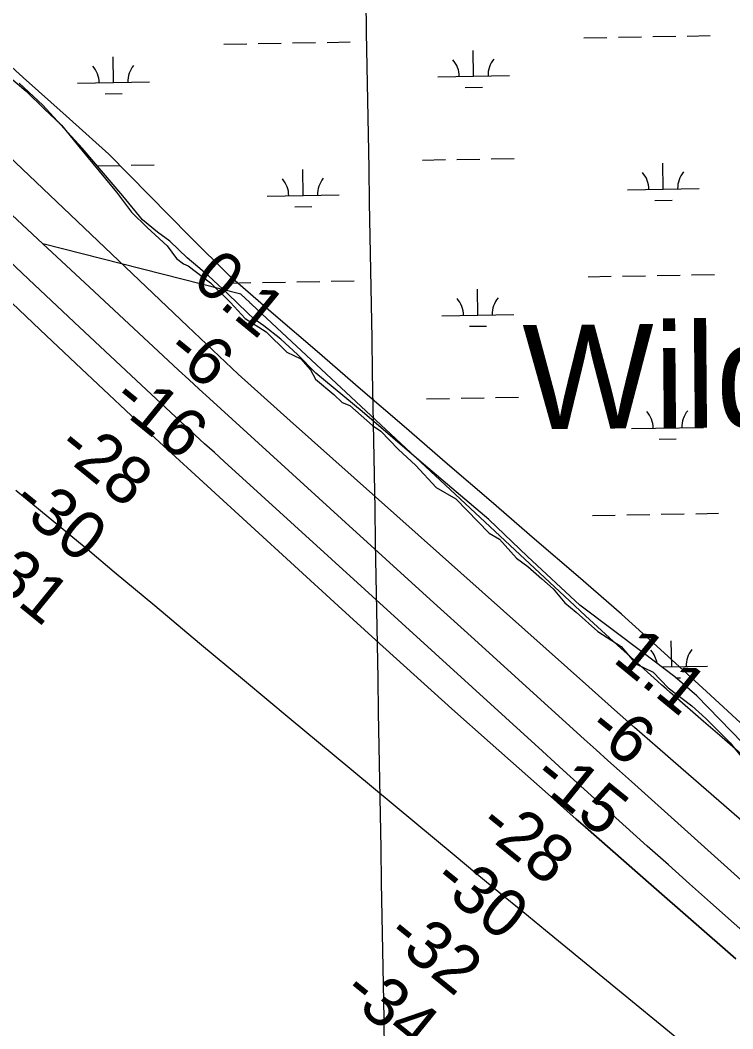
# Model space of a CAD drawing. Extents: x 3903937 to 3942190, y 260677 to 286651.
# Drawn here: x 3923407 to 3924400, y 279819 to 281224 of the extents above; entities that cross this region are included whole.
import ezdxf

# ---------------------------------------------------------------- set-up
doc = ezdxf.new("R2010")
doc.units = 0
for name, color, linetype in [('V-GRID-MAJR', 7, 'Continuous'), ('V-RIVR-EDGE', 7, 'Continuous'), ('V-RIVR-RANG', 7, 'Continuous'), ('V-RRAP-FSHR', 7, 'Continuous'), ('V-TOPO-DPTH', 7, 'Continuous'), ('V-TOPO-GNAM-IDEN', 7, 'Continuous'), ('V-TOPO-MINR', 7, 'Continuous'), ('V-TOPO-WATR', 7, 'Continuous'), ('V-WETL-SWMP', 7, 'Continuous')]:
    doc.layers.add(name, color=color, linetype=linetype)

msp = doc.modelspace()

# ---------------------------------------------------------------- linework, layer by layer
at = {"layer": 'V-GRID-MAJR'}
msp.add_spline([(3924152.694, 266296.911), (3924046.094, 272353.359), (3923939.434, 278413.279), (3923832.773, 284473.19), (3923832.7120000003, 284476.667)], degree=3, dxfattribs=at)
at = {"layer": 'V-RIVR-EDGE'}
msp.add_lwpolyline([(3923394.2066878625, 281143.3332561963), (3923416.043217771, 281124.893519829), (3923440.7912850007, 281100.1454525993), (3923465.0540960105, 281077.8236664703), (3923493.198956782, 281042.8852186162), (3923541.724578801, 280984.1692159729), (3923562.59059627, 280956.50961142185), (3923584.427126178, 280935.1583377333), (3923612.0867307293, 280909.43975806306), (3923625.188648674, 280891.97053413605), (3923634.893773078, 280884.6916908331), (3923641.687360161, 280881.780153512), (3923672.7437582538, 280858.00259872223), (3923700.4033628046, 280830.82825039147), (3923720.7841240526, 280808.5064642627), (3923750.3847534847, 280789.5814716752), (3923779.014870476, 280761.436610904), (3923798.4251192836, 280752.2167427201), (3923812.012293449, 280736.688543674), (3923818.805880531, 280724.07188194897), (3923844.524460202, 280702.7206082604), (3923856.1706094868, 280691.55971519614), (3923866.846246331, 280687.1924092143), (3923898.3879006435, 280659.5328046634), (3923910.034049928, 280651.28344891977), (3923934.296860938, 280626.53538169), (3923958.5596719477, 280603.72833934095), (3923987.189788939, 280573.15719746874), (3924014.36413727, 280557.1437422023), (3924060.9487344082, 280509.58863262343), (3924075.5064210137, 280500.8540206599), (3924098.7987195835, 280474.6501847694), (3924114.8121748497, 280463.0040354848), (3924134.2224236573, 280446.0200677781), (3924150.235878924, 280431.94763739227), (3924166.2493341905, 280412.53738858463), (3924182.2627894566, 280399.43547063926), (3924212.348675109, 280372.2611223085), (3924244.860841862, 280351.3951048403), (3924265.2416031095, 280327.6175500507), (3924289.5044141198, 280315.97140076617), (3924310.3704315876, 280294.13487085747), (3924343.3678545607, 280268.9015474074), (3924362.778103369, 280251.43232348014), (3924396.7460387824, 280217.46438806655), (3924415.6710313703, 280193.6868332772)], dxfattribs=at)
at = {"layer": 'V-RRAP-FSHR'}
msp.add_lwpolyline([(3924422.491769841, 280234.73228839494), (3924363.505273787, 280288.77491244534), (3924304.518777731, 280342.8175364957), (3924245.350009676, 280396.6553605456), (3924184.749689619, 280448.8814085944), (3924124.149369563, 280501.10745664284), (3924063.549049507, 280553.3355526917), (3924002.94872945, 280605.5616007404), (3923942.3504573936, 280657.7896967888), (3923881.750137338, 280710.1591048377), (3923821.1498172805, 280762.24384088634), (3923760.5494972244, 280814.46988893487), (3923699.9491771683, 280866.69798498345), (3923643.420281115, 280922.86438503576), (3923586.991737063, 280979.94419308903), (3923530.94002501, 281037.26976114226), (3923471.5685049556, 281090.622209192), (3923411.8406328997, 281143.84563324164), (3923352.114808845, 281197.66912129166), (3923292.3869367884, 281250.2904333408)], dxfattribs=at)
at = {"layer": 'V-TOPO-DPTH'}
for points in [[(3924425.3566773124, 280013.8767015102), (3924259.037049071, 280163.4130767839), (3924242.602078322, 280178.2072748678), (3924226.1788498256, 280193.01448117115), (3924209.77323471, 280207.8411998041), (3924193.3793618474, 280222.68092665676), (3924102.4500514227, 280305.08848253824), (3924040.614303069, 280361.15713577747), (3923978.797185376, 280417.24631200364), (3923917.0080136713, 280473.3662727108), (3923855.2374726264, 280529.5067564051), (3923671.1779788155, 280696.8739276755), (3923656.769337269, 280710.02470605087), (3923642.393337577, 280723.21093938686), (3923628.066300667, 280736.4503551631), (3923613.7719056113, 280749.72522589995), (3923503.974268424, 280852.0712737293), (3923439.146004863, 280912.41336959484), (3923374.2603668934, 280972.6936191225)], [(3924634.505954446, 279826.97350806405), (3924576.02, 280060.68), (3924463.933771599, 280157.0492495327), (3924437.7665880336, 280179.58097041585), (3924411.621718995, 280202.13851577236), (3924385.5103217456, 280224.73479783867), (3924359.4212390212, 280247.3569043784), (3924319.144681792, 280282.3334514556), (3924313.2250848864, 280287.5030084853), (3924307.324781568, 280292.69437138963), (3924301.4534186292, 280297.91844310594), (3924295.601349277, 280303.1643206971), (3924262.3057253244, 280333.1782635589), (3924239.8719900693, 280353.503831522), (3924217.5071505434, 280373.90454620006), (3924195.245654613, 280394.41798095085), (3924173.0530544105, 280415.0065624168), (3923730.410265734, 280827.7416133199), (3923728.8617303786, 280829.18954773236), (3923728.0890747, 280829.91523414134), (3923727.3172250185, 280830.64178015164), (3923715.08, 280842.18), (3923439.146004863, 280912.41336959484)], [(3923439.146004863, 280912.41336959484), (3923503.974268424, 280852.0712737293), (3923613.7719056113, 280749.72522589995), (3923628.066300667, 280736.4503551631), (3923642.393337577, 280723.21093938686), (3923656.769337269, 280710.02470605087), (3923671.1779788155, 280696.8739276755), (3923855.2374726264, 280529.5067564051), (3923917.0080136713, 280473.3662727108), (3923978.797185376, 280417.24631200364), (3924040.614303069, 280361.15713577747), (3924102.4500514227, 280305.08848253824), (3924193.3793618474, 280222.68092665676), (3924209.77323471, 280207.8411998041), (3924226.1788498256, 280193.01448117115), (3924242.602078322, 280178.2072748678), (3924259.037049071, 280163.4130767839), (3924425.3566773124, 280013.8767015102), (3924494.9585162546, 279951.4471737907), (3924564.658572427, 279889.1277574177), (3924634.505954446, 279826.97350806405)], [(3923385.8981391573, 280839.28552057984), (3923435.50543053, 280792.48059137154), (3923485.107937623, 280745.67059065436), (3923561.9405925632, 280673.15229878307), (3923573.1469729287, 280662.62323012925), (3923584.385070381, 280652.12827952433), (3923595.670743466, 280641.6845059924), (3923606.988133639, 280631.27485050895), (3923850.465016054, 280408.34565406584), (3923903.164512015, 280360.31807274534), (3923956.0118000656, 280312.45443531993), (3924009.080776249, 280264.8367137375), (3924062.297544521, 280217.3829360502), (3924142.9055550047, 280145.83946807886), (3924155.9408561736, 280134.2936480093), (3924168.9917419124, 280122.76550720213), (3924182.0660045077, 280111.26388528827), (3924195.1558516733, 280099.7799426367), (3924286.7320720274, 280019.6029446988), (3924345.6381769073, 279968.06260217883), (3924404.566227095, 279916.54737900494)], [(3923385.8981391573, 280839.28552057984), (3923435.50543053, 280792.48059137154), (3923485.107937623, 280745.67059065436), (3923561.9405925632, 280673.15229878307), (3923573.1469729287, 280662.62323012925), (3923584.385070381, 280652.12827952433), (3923595.670743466, 280641.6845059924), (3923606.988133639, 280631.27485050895), (3923850.465016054, 280408.34565406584), (3923903.164512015, 280360.31807274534), (3923956.0118000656, 280312.45443531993), (3924009.080776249, 280264.8367137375), (3924062.297544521, 280217.3829360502), (3924142.9055550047, 280145.83946807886), (3924155.9408561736, 280134.2936480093), (3924168.9917419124, 280122.76550720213), (3924182.0660045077, 280111.26388528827), (3924195.1558516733, 280099.7799426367), (3924286.7320720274, 280019.6029446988), (3924345.6381769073, 279968.06260217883), (3924404.566227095, 279916.54737900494)], [(3924420.3718978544, 279725.84309654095), (3924139.547344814, 279955.8496683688), (3924107.6436458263, 279982.0336762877), (3924075.77512203, 280008.26033884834), (3924043.9593610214, 280034.55098337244), (3924012.1787752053, 280060.88428253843), (3923844.7930593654, 280199.8634548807), (3923782.2814262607, 280251.82604174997), (3923719.8089515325, 280303.835610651), (3923657.39521437, 280355.91565259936), (3923595.0206355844, 280408.04267657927), (3923538.5641599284, 280455.2780199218), (3923504.4039243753, 280483.7703623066), (3923470.1860054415, 280512.1930441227), (3923435.881561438, 280540.5112350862), (3923401.5194340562, 280568.759765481)], [(3924420.3718978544, 279725.84309654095), (3924139.547344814, 279955.8496683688), (3924107.6436458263, 279982.0336762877), (3924075.77512203, 280008.26033884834), (3924043.9593610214, 280034.55098337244), (3924012.1787752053, 280060.88428253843), (3923844.7930593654, 280199.8634548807), (3923782.2814262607, 280251.82604174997), (3923719.8089515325, 280303.835610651), (3923657.39521437, 280355.91565259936), (3923595.0206355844, 280408.04267657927), (3923538.5641599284, 280455.2780199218), (3923504.4039243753, 280483.7703623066), (3923470.1860054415, 280512.1930441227), (3923435.881561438, 280540.5112350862), (3923401.5194340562, 280568.759765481)]]:
    msp.add_lwpolyline(points, dxfattribs=at)
at = {"layer": 'V-TOPO-MINR'}
for points in [[(3924596.3432118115, 279949.57816226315), (3924327.755068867, 280182.78431677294), (3924295.610017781, 280210.79796118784), (3924263.5335385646, 280238.889616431), (3924231.559917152, 280267.09828791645), (3924199.654867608, 280295.3849702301), (3923783.486307, 280665.71582138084), (3923765.3658655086, 280681.9304564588), (3923747.3056432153, 280698.2115210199), (3923729.3357497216, 280714.59222980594), (3923711.4260754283, 280731.0393680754), (3923693.5969088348, 280747.57406169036), (3923675.814860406, 280764.15905947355), (3923658.1034892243, 280780.8195135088), (3923640.4392362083, 280797.5302717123), (3923275.474645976, 281144.2677623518), (3923255.011471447, 281163.7111517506), (3923234.5497545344, 281183.1560748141), (3923214.0902240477, 281202.6032983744), (3923193.632151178, 281222.0520555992), (3923158.850275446, 281255.12166196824)], [(3924425.3566773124, 280013.8767015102), (3924259.037049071, 280163.4130767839), (3924242.602078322, 280178.2072748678), (3924226.1788498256, 280193.01448117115), (3924209.77323471, 280207.8411998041), (3924193.3793618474, 280222.68092665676), (3924102.4500514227, 280305.08848253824), (3924040.614303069, 280361.15713577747), (3923978.797185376, 280417.24631200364), (3923917.0080136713, 280473.3662727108), (3923855.2374726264, 280529.5067564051), (3923671.1779788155, 280696.8739276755), (3923656.769337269, 280710.02470605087), (3923642.393337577, 280723.21093938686), (3923628.066300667, 280736.4503551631), (3923613.7719056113, 280749.72522589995), (3923503.974268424, 280852.0712737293), (3923439.146004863, 280912.41336959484), (3923374.2603668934, 280972.6936191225)], [(3924802.2218593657, 279611.09647555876), (3924369.403811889, 279995.00137026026), (3924339.96263262, 280021.17204325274), (3924310.5591130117, 280047.3848685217), (3924281.2120828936, 280073.66092220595), (3924251.9027124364, 280099.9791281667), (3924222.643711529, 280126.3533968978), (3924193.4142097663, 280152.76026304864), (3924164.22895672, 280179.21602532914), (3924135.0732028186, 280205.7043850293), (3923691.623818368, 280609.2616690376), (3923678.028193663, 280621.65426590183), (3923664.44589295, 280634.06142518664), (3923650.883578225, 280646.490428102), (3923637.334587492, 280658.9339934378), (3923623.813279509, 280671.40752986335), (3923610.3155573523, 280683.90646476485), (3923596.8532139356, 280696.4434973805), (3923583.4144563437, 280709.0059284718), (3923482.738858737, 280803.38351883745), (3923419.0080566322, 280863.1836381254), (3923355.31467391, 280923.02354907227)], [(3924404.566227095, 279916.54737900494), (3924345.6381769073, 279968.06260217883), (3924286.7320720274, 280019.6029446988), (3924195.1558516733, 280099.7799426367), (3924182.0660045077, 280111.26388528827), (3924168.9917419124, 280122.76550720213), (3924155.9408561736, 280134.2936480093), (3924142.9055550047, 280145.83946807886), (3924062.297544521, 280217.3829360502), (3924009.080776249, 280264.8367137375), (3923956.0118000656, 280312.45443531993), (3923903.164512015, 280360.31807274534), (3923850.465016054, 280408.34565406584), (3923606.988133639, 280631.27485050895), (3923595.670743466, 280641.6845059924), (3923584.385070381, 280652.12827952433), (3923573.1469729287, 280662.62323012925), (3923561.9405925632, 280673.15229878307), (3923485.107937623, 280745.67059065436), (3923435.50543053, 280792.48059137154), (3923385.8981391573, 280839.28552057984)], [(3924420.3718978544, 279725.84309654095), (3924139.547344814, 279955.8496683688), (3924107.6436458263, 279982.0336762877), (3924075.77512203, 280008.26033884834), (3924043.9593610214, 280034.55098337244), (3924012.1787752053, 280060.88428253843), (3923844.7930593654, 280199.8634548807), (3923782.2814262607, 280251.82604174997), (3923719.8089515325, 280303.835610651), (3923657.39521437, 280355.91565259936), (3923595.0206355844, 280408.04267657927), (3923538.5641599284, 280455.2780199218), (3923504.4039243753, 280483.7703623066), (3923470.1860054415, 280512.1930441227), (3923435.881561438, 280540.5112350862), (3923401.5194340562, 280568.759765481)]]:
    msp.add_lwpolyline(points, dxfattribs=at)
at = {"layer": 'V-TOPO-WATR'}
msp.add_lwpolyline([(3924576.02, 280060.68), (3924463.933771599, 280157.0492495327), (3924437.7665880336, 280179.58097041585), (3924411.621718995, 280202.13851577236), (3924385.5103217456, 280224.73479783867), (3924359.4212390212, 280247.3569043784), (3924319.144681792, 280282.3334514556), (3924313.2250848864, 280287.5030084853), (3924307.324781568, 280292.69437138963), (3924301.4534186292, 280297.91844310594), (3924295.601349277, 280303.1643206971), (3924262.3057253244, 280333.1782635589), (3924239.8719900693, 280353.503831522), (3924217.5071505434, 280373.90454620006), (3924195.245654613, 280394.41798095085), (3924173.0530544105, 280415.0065624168), (3923730.410265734, 280827.7416133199), (3923728.8617303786, 280829.18954773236), (3923728.0890747, 280829.91523414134), (3923727.3172250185, 280830.64178015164), (3923715.08, 280842.18)], dxfattribs=at)
at = {"layer": 'V-WETL-SWMP'}
for p, q in [((3924192.9801271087, 281199.22423941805), (3924224.9751710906, 281199.7874075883)), ((3924240.972693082, 281200.06899167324), (3924272.9677370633, 281200.6321598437)), ((3924288.9652590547, 281200.91374392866), (3924320.960303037, 281201.4769120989)), ((3924336.9578250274, 281201.75849618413), (3924368.95286901, 281202.32166435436)), ((3923691.149860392, 281190.391157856), (3923723.144904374, 281190.9543260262)), ((3923739.142426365, 281191.2359101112), (3923771.137470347, 281191.7990782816)), ((3923787.1349923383, 281192.08066236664), (3923819.1300363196, 281192.64383053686)), ((3923835.127558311, 281192.92541462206), (3923867.1226022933, 281193.4885827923)), ((3924039.30507844, 281145.7694326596), (3924038.671514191, 281181.7638571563)), ((3923537.474811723, 281136.9363510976), (3923536.841247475, 281172.93077559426)), ((3923487.482555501, 281136.05640083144), (3923587.4670679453, 281137.81630136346)), ((3923989.312822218, 281144.8894823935), (3924089.2973346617, 281146.64938292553)), ((3923439.119002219, 281105.56600168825), (3923406.049002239, 281136.33700170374)), ((3924027.5785072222, 281130.12963447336), (3924051.574790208, 281130.55201060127)), ((3923525.7482405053, 281121.2965529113), (3923549.7445234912, 281121.71892903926)), ((3923493.6340022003, 281045.6930016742), (3923439.119002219, 281105.56600168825)), ((3923550.7300021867, 280979.02600166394), (3923493.6340022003, 281045.6930016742)), ((3923967.93993611, 281029.06340241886), (3923999.934980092, 281029.6265705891)), ((3924015.932502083, 281029.9081546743), (3924047.927546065, 281030.47132284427)), ((3924063.925068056, 281030.75290692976), (3924095.9201120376, 281031.3160750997)), ((3923514.7085356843, 281021.0857450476), (3923546.0972793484, 281021.63824128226)), ((3923562.0948013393, 281021.9198253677), (3923594.089845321, 281022.4829935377)), ((3923801.718932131, 280979.7004330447), (3923801.0853678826, 281015.6948575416)), ((3924303.5491988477, 280988.5335146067), (3924302.9156345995, 281024.5279391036)), ((3924253.556942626, 280987.6535643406), (3924353.5414550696, 280989.41346487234)), ((3923578.014002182, 280945.9350016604), (3923550.7300021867, 280979.02600166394)), ((3923751.726675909, 280978.82048277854), (3923851.7111883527, 280980.5803833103)), ((3924291.82262763, 280972.8937164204), (3924315.818910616, 280973.31609254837)), ((3923789.992360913, 280964.0606348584), (3923813.9886438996, 280964.48301098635)), ((3923598.6050021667, 280928.43800164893), (3923578.014002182, 280945.9350016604)), ((3923615.8730021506, 280915.96100163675), (3923598.6050021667, 280928.43800164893)), ((3923640.2990021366, 280892.69000162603), (3923615.8730021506, 280915.96100163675)), ((3923669.7850021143, 280867.9460016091), (3923640.2990021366, 280892.69000162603)), ((3923697.002002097, 280842.93200159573), (3923669.7850021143, 280867.94600160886)), ((3923697.0046100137, 280857.7676809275), (3923728.9996539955, 280858.33084909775)), ((3923744.9971759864, 280858.6124331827), (3923776.9922199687, 280859.17560135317)), ((3923792.9897419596, 280859.45718543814), (3923824.984785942, 280860.02035360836)), ((3923840.982307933, 280860.3019376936), (3923872.9773519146, 280860.86510586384)), ((3924198.83487673, 280866.60076248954), (3924230.8299207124, 280867.16393065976)), ((3924246.8274427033, 280867.4455147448), (3924278.8224866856, 280868.00868291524)), ((3924294.8200086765, 280868.2902670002), (3924326.8150526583, 280868.85343517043)), ((3924342.812574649, 280869.1350192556), (3924374.8076186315, 280869.69818742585)), ((3923724.233002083, 280816.150001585), (3923697.002002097, 280842.93200159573)), ((3924045.1598280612, 280813.14595573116), (3924044.526263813, 280849.1403802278)), ((3923733.137002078, 280807.8950015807), (3923724.233002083, 280816.150001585)), ((3923747.100002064, 280798.16700157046), (3923733.137002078, 280807.8950015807)), ((3923995.1675718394, 280812.26600546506), (3924095.1520842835, 280814.025905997)), ((3923770.4760020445, 280779.6830015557), (3923747.100002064, 280798.16700157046)), ((3924033.4332568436, 280797.50615754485), (3924057.42953983, 280797.9285336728)), ((3923793.8780020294, 280758.17000154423), (3923770.4760020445, 280779.6830015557)), ((3923819.334002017, 280732.3840015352), (3923793.8780020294, 280758.17000154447)), ((3923884.1470019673, 280678.6550014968), (3923819.334002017, 280732.38400153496)), ((3923973.7946857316, 280696.4399254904), (3924005.7897297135, 280697.0030936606)), ((3924021.7872517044, 280697.28467774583), (3924053.7822956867, 280697.8478459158)), ((3924069.7798176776, 280698.12943000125), (3924101.77486166, 280698.69259817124)), ((3924309.4039484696, 280655.91003767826), (3924308.7703842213, 280691.90446217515)), ((3923969.3160019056, 280605.4070014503), (3923884.1470019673, 280678.6550014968)), ((3924259.4116922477, 280655.0300874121), (3924359.3962046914, 280656.7899879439)), ((3924297.677377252, 280640.27023949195), (3924321.6736602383, 280640.6926156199)), ((3924060.5740018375, 280528.4230013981), (3923969.3160019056, 280605.4070014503)), ((3924204.6896263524, 280533.9772855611), (3924236.6846703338, 280534.5404537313)), ((3924252.682192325, 280534.8220378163), (3924284.6772363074, 280535.38520598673)), ((3924300.674758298, 280535.66679007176), (3924332.6698022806, 280536.2299582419)), ((3924348.667324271, 280536.5115423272), (3924380.6623682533, 280537.0747104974)), ((3924114.5130018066, 280477.12800137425), (3924060.5740018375, 280528.4230013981)), ((3924187.0180017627, 280409.07500134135), (3924114.5130018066, 280477.12800137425)), ((3924275.6610016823, 280342.92400128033), (3924187.0180017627, 280409.07500134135)), ((3924315.2586980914, 280323.28656074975), (3924314.6251338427, 280359.28098524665)), ((3924319.610001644, 280309.214001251), (3924275.6610016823, 280342.92400128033)), ((3924301.577041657, 280323.045739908), (3924365.250954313, 280324.16651101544)), ((3924350.3710016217, 280282.96700123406), (3924319.610001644, 280309.214001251)), ((3924321.0846864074, 280307.9557180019), (3924327.5284098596, 280308.0691386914)), ((3924414.0180015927, 280217.6170012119), (3924350.3710016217, 280282.96700123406))]:
    msp.add_line(p, q, dxfattribs=at)
for centre, radius, start, end in [((3923984.0623420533, 281145.27194158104), 35.24628790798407, 0.23658072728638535, 41.78023906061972), ((3924094.5311026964, 281147.2163830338), 35.246287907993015, 140.2365777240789, 181.78023605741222), ((3923482.2320753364, 281136.43886001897), 35.24628790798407, 0.23658072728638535, 41.78023906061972), ((3923592.70083598, 281138.3833014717), 35.246287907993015, 140.2365777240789, 181.78023605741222), ((3924248.306462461, 280988.0360235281), 35.24628790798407, 0.23658072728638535, 41.78023906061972), ((3924358.7752231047, 280989.9804649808), 35.246287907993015, 140.2365777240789, 181.78023605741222), ((3923746.4761957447, 280979.20294196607), 35.24628790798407, 0.23658072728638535, 41.78023906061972), ((3923856.944956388, 280981.1473834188), 35.246287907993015, 140.2365777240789, 181.78023605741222), ((3923989.917091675, 280812.64846465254), 35.24628790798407, 0.23658072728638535, 41.78023906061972), ((3924100.3858523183, 280814.5929061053), 35.246287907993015, 140.2365777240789, 181.78023605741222), ((3924254.161212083, 280655.41254659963), 35.24628790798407, 0.23658072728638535, 41.78023906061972), ((3924364.629972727, 280657.3569880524), 35.246287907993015, 140.2365777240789, 181.78023605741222), ((3924260.0159617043, 280322.7890696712), 35.24628790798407, 8.849182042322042, 41.78023906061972), ((3924370.4847223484, 280324.7335111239), 35.246287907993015, 140.2365777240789, 181.78023605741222)]:
    msp.add_arc(centre, radius, start, end, dxfattribs=at)

# ---------------------------------------------------------------- texts
at = {"layer": 'V-RIVR-RANG'}
for s, height, rotation, p in [('0.1', 67.00000000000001, 320.64832571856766, (3923644.7070502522, 280857.61143459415)), ('-6', 66.99999999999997, 320.9267222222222, (3923607.567118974, 280758.43593923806)), ('-16', 66.99999999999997, 320.9267222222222, (3923532.466721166, 280690.60124403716)), ('-28', 66.99999999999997, 320.9267222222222, (3923455.7280615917, 280624.096659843)), ('-30', 66.99999999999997, 320.9267222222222, (3923391.8897134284, 280547.1174514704)), ('-31', 66.99999999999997, 320.9267222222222, (3923340.1345457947, 280460.32867442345)), ('1.1', 67, 320.70832571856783, (3924231.679051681, 280331.52189191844)), ('-6', 66.99999999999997, 320.9939444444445, (3924194.652195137, 280232.2922331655)), ('-15', 66.99999999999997, 320.9939444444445, (3924118.4016256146, 280165.3657371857)), ('-28', 66.99999999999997, 320.9939444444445, (3924042.969966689, 280097.7751472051)), ('-30', 66.99999999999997, 320.9939444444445, (3923979.223033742, 280020.7212177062)), ('-32', 66.99999999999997, 320.9939444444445, (3923914.6561902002, 279944.33138220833)), ('-34', 66.99999999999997, 320.9939444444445, (3923853.778944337, 279864.9521237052))]:
    msp.add_text(s, height=height, rotation=rotation, dxfattribs=at).set_placement(p)
at = {"layer": 'V-TOPO-GNAM-IDEN'}
msp.add_text('Wilder Flats', height=144.99971199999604, rotation=0.4871194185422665, dxfattribs=at).set_placement((3924108.290063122, 280654.09477293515))

doc.saveas('drawing.dxf')
